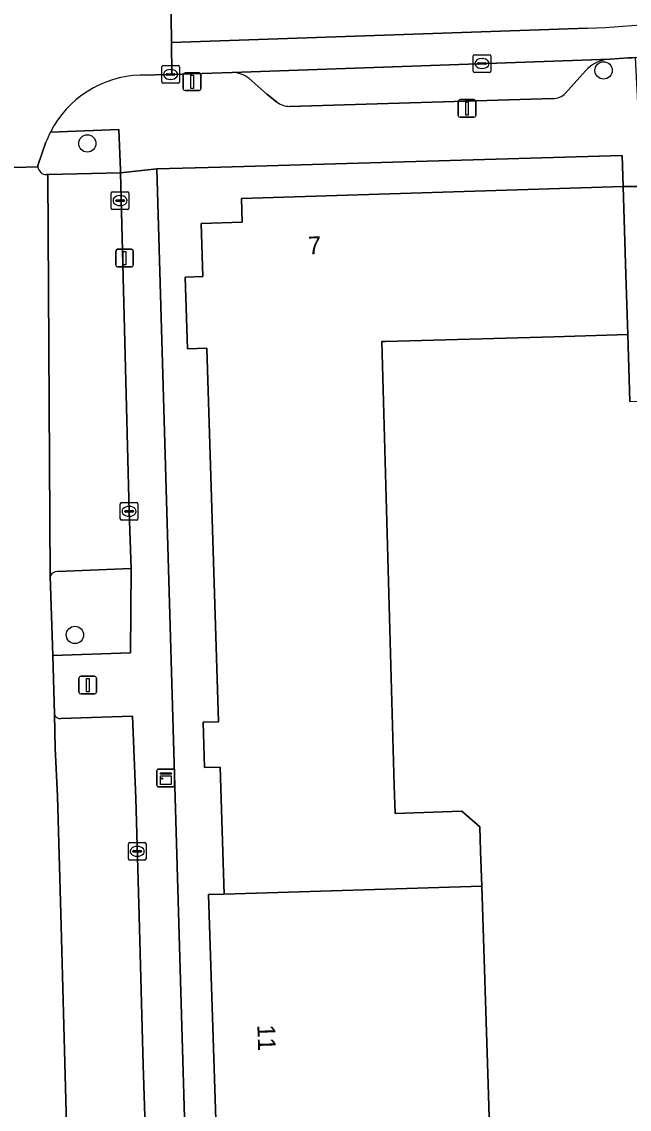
# Model space of a CAD drawing. Extents: x 162250 to 162661, y 380743 to 381606.
# Drawn here: x 162465.5 to 162499.8, y 381146.5 to 381208 of the extents above; entities that cross this region are included whole.
import ezdxf

# ---------------------------------------------------------------- set-up
doc = ezdxf.new("R2010")
doc.units = 0
for name, color, linetype in [('IMGEO_Boom', 7, 'Continuous'), ('IMGEO_Erf', 7, 'Continuous'), ('IMGEO_Groenvoorziening', 7, 'Continuous'), ('IMGEO_Kast', 7, 'Continuous'), ('IMGEO_Kolk', 7, 'Continuous'), ('IMGEO_Lichtmast', 7, 'Continuous'), ('IMGEO_Pand', 7, 'Continuous'), ('IMGEO_Pand_nummerreeks', 7, 'Continuous'), ('IMGEO_Parkeervlak_open', 7, 'Continuous'), ('IMGEO_Rijbaan_lokaal_gesloten', 7, 'Continuous'), ('IMGEO_Voetpad_open', 7, 'Continuous'), ('IMGEO_Woonerf_open', 7, 'Continuous')]:
    doc.layers.add(name, color=color, linetype=linetype)

msp = doc.modelspace()

# ---------------------------------------------------------------- linework, layer by layer
at = {"layer": 'IMGEO_Boom'}
for centre in [(162498.385, 381205.295), (162469.18, 381201.161), (162468.48, 381173.35)]:
    msp.add_circle(centre, 0.489, dxfattribs=at)
at = {"layer": 'IMGEO_Erf'}
for points in [[(162476.56, 381142.432), (162476.044, 381158.655), (162476.919, 381158.682), (162476.69, 381165.87), (162475.807, 381165.842), (162475.725, 381168.406), (162476.609, 381168.434), (162475.937, 381189.568), (162474.845, 381189.534), (162474.716, 381193.601), (162475.707, 381193.632), (162475.612, 381196.626), (162477.948, 381196.7), (162477.905, 381198.046), (162499.491, 381198.733), (162499.446, 381200.478), (162476.73, 381199.814), (162473.106, 381199.726), (162474.836, 381140.858)], [(162499.878, 381186.563), (162499.758, 381190.345), (162495.568, 381190.211), (162486.051, 381189.962), (162485.85, 381189.955), (162486.547, 381164.836), (162486.591, 381163.246), (162490.367, 381163.38), (162491.387, 381162.494), (162491.431, 381161.107), (162491.494, 381159.132), (162491.85, 381147.922), (162492.009, 381142.924)]]:
    msp.add_lwpolyline(points, dxfattribs=at)
at = {"layer": 'IMGEO_Groenvoorziening'}
for points in [[(162466.875, 381199.397), (162466.946, 381199.399), (162471.055, 381199.506), (162471.051, 381199.653), (162470.964, 381201.952)], [(162470.964, 381201.952), (162467.09, 381201.798)], [(162466.842, 381201.24), (162466.385, 381199.92), (162466.386, 381199.836)], [(162467.074, 381176.672), (162467.222, 381172.184), (162471.629, 381172.329), (162471.654, 381177.114)], [(162471.654, 381177.114), (162467.501, 381176.942)]]:
    msp.add_lwpolyline(points, dxfattribs=at)
for centre, radius, start, end in [((162472.538, 381199.043), 6.105, 153.17075, 158.90427), ((162466.871, 381199.884), 0.488, 185.70835, 270.4598), ((162467.51, 381176.456), 0.486, 91.0106, 153.60125)]:
    msp.add_arc(centre, radius, start, end, dxfattribs=at)
at = {"layer": 'IMGEO_Kast'}
for p, q in [((162473.121, 381164.833), (162473.121, 381165.674)), ((162473.121, 381165.674), (162473.121, 381164.833)), ((162473.196, 381165.758), (162474.037, 381165.758)), ((162474.037, 381165.758), (162473.196, 381165.758)), ((162474.121, 381165.683), (162474.121, 381164.842)), ((162474.121, 381164.842), (162474.121, 381165.683)), ((162474.046, 381164.758), (162473.205, 381164.758)), ((162473.205, 381164.758), (162474.046, 381164.758))]:
    msp.add_line(p, q, dxfattribs=at)
for points in [[(162473.316, 381165.548), (162473.916, 381165.548), (162473.916, 381165.463), (162473.316, 381165.463), (162473.316, 381165.548)], [(162473.316, 381165.373), (162473.916, 381165.373), (162473.916, 381164.884), (162473.316, 381164.884), (162473.316, 381165.373)]]:
    msp.add_lwpolyline(points, dxfattribs=at)
msp.add_circle((162473.4, 381165.222), 0.0377, dxfattribs=at)
for centre, start, end in [((162473.199, 381165.68), 92.4484, 184.28452), ((162473.199, 381165.68), 92.4484, 184.28452), ((162474.043, 381165.68), 2.4484, 94.28452), ((162474.043, 381165.68), 2.4484, 94.28452), ((162473.199, 381164.836), 182.4484, 274.28452), ((162473.199, 381164.836), 182.4484, 274.28452), ((162474.043, 381164.836), 272.4484, 4.28452), ((162474.043, 381164.836), 272.4484, 4.28452)]:
    msp.add_arc(centre, 0.0779, start, end, dxfattribs=at)
at = {"layer": 'IMGEO_Kolk'}
for p, q in [((162491.003, 381205.258), (162491.003, 381206.11)), ((162491.078, 381206.184), (162491.93, 381206.184)), ((162491.491, 381205.964), (162491.516, 381205.964)), ((162492.004, 381206.11), (162492.004, 381205.258)), ((162473.389, 381204.639), (162473.389, 381205.491)), ((162473.464, 381205.565), (162474.316, 381205.565)), ((162473.877, 381205.345), (162473.902, 381205.345)), ((162474.39, 381205.491), (162474.39, 381204.639)), ((162491.262, 381205.678), (162491.262, 381205.69)), ((162491.7, 381205.641), (162491.302, 381205.641)), ((162491.305, 381205.727), (162491.703, 381205.727)), ((162491.514, 381205.404), (162491.489, 381205.404)), ((162491.746, 381205.69), (162491.746, 381205.678)), ((162473.648, 381205.059), (162473.648, 381205.071)), ((162474.086, 381205.022), (162473.688, 381205.022)), ((162473.691, 381205.108), (162474.089, 381205.108)), ((162473.9, 381204.785), (162473.875, 381204.785)), ((162474.132, 381205.071), (162474.132, 381205.059)), ((162491.93, 381205.184), (162491.078, 381205.184)), ((162474.316, 381204.565), (162473.464, 381204.565)), ((162470.534, 381197.501), (162470.534, 381198.353)), ((162470.609, 381198.427), (162471.461, 381198.427)), ((162470.836, 381197.97), (162471.234, 381197.97)), ((162471.022, 381198.207), (162471.047, 381198.207)), ((162471.535, 381198.353), (162471.535, 381197.501)), ((162471.461, 381197.427), (162470.609, 381197.427)), ((162470.793, 381197.921), (162470.793, 381197.933)), ((162471.231, 381197.884), (162470.833, 381197.884)), ((162471.045, 381197.647), (162471.02, 381197.647)), ((162471.277, 381197.933), (162471.277, 381197.921)), ((162471.044, 381179.916), (162471.044, 381180.768)), ((162471.119, 381180.842), (162471.971, 381180.842)), ((162472.045, 381180.768), (162472.045, 381179.916)), ((162471.303, 381180.336), (162471.303, 381180.348)), ((162471.741, 381180.299), (162471.343, 381180.299)), ((162471.346, 381180.385), (162471.744, 381180.385)), ((162471.532, 381180.622), (162471.557, 381180.622)), ((162471.787, 381180.348), (162471.787, 381180.336)), ((162471.971, 381179.842), (162471.119, 381179.842)), ((162471.555, 381180.062), (162471.53, 381180.062)), ((162471.5, 381160.676), (162471.5, 381161.528)), ((162471.575, 381161.602), (162472.427, 381161.602)), ((162471.759, 381161.096), (162471.759, 381161.108)), ((162472.197, 381161.059), (162471.799, 381161.059)), ((162471.802, 381161.145), (162472.2, 381161.145)), ((162471.988, 381161.382), (162472.013, 381161.382)), ((162472.243, 381161.108), (162472.243, 381161.096)), ((162472.501, 381161.528), (162472.501, 381160.676)), ((162472.427, 381160.602), (162471.575, 381160.602)), ((162472.011, 381160.822), (162471.986, 381160.822))]:
    msp.add_line(p, q, dxfattribs=at)
for points in [[(162491.003, 381205.258), (162491.003, 381206.11)], [(162491.078, 381206.184), (162491.93, 381206.184)], [(162492.004, 381206.11), (162492.004, 381205.258)], [(162473.389, 381204.639), (162473.389, 381205.491)], [(162473.464, 381205.565), (162474.316, 381205.565)], [(162474.39, 381205.491), (162474.39, 381204.639)], [(162491.93, 381205.184), (162491.078, 381205.184)], [(162474.316, 381204.565), (162473.464, 381204.565)], [(162470.534, 381197.501), (162470.534, 381198.353)], [(162470.609, 381198.427), (162471.461, 381198.427)], [(162471.535, 381198.353), (162471.535, 381197.501)], [(162471.461, 381197.427), (162470.609, 381197.427)], [(162471.044, 381179.916), (162471.044, 381180.768)], [(162471.119, 381180.842), (162471.971, 381180.842)], [(162472.045, 381180.768), (162472.045, 381179.916)], [(162471.971, 381179.842), (162471.119, 381179.842)], [(162471.5, 381160.676), (162471.5, 381161.528)], [(162471.575, 381161.602), (162472.427, 381161.602)], [(162472.501, 381161.528), (162472.501, 381160.676)], [(162472.427, 381160.602), (162471.575, 381160.602)]]:
    msp.add_lwpolyline(points, dxfattribs=at)
for centre, radius, start, end in [((162491.08, 381206.108), 0.0765, 91.55205, 178.44795), ((162491.08, 381206.108), 0.0765, 91.55205, 178.44795), ((162491.928, 381206.108), 0.0765, 1.55205, 88.44795), ((162491.928, 381206.108), 0.0765, 1.55205, 88.44795), ((162473.466, 381205.489), 0.0765, 91.55205, 178.44795), ((162473.466, 381205.489), 0.0765, 91.55205, 178.44795), ((162474.314, 381205.489), 0.0765, 1.55205, 88.44795), ((162474.314, 381205.489), 0.0765, 1.55205, 88.44795), ((162491.302, 381205.687), 0.0403, 85.87752, 175.75265), ((162491.299, 381205.677), 0.0366, 178.93798, 274.71019), ((162491.703, 381205.684), 0.043, 264.86636, 352.45326), ((162491.707, 381205.689), 0.0386, 1.73085, 96.63898), ((162473.688, 381205.068), 0.0403, 85.87752, 175.75265), ((162473.685, 381205.058), 0.0366, 178.93798, 274.71019), ((162474.089, 381205.065), 0.043, 264.86636, 352.45326), ((162474.093, 381205.07), 0.0386, 1.73085, 96.63898), ((162491.08, 381205.26), 0.0765, 181.55205, 268.44795), ((162491.08, 381205.26), 0.0765, 181.55205, 268.44795), ((162491.928, 381205.26), 0.0765, 271.55205, 358.44795), ((162491.928, 381205.26), 0.0765, 271.55205, 358.44795), ((162473.466, 381204.641), 0.0765, 181.55205, 268.44795), ((162473.466, 381204.641), 0.0765, 181.55205, 268.44795), ((162474.314, 381204.641), 0.0765, 271.55205, 358.44795), ((162474.314, 381204.641), 0.0765, 271.55205, 358.44795), ((162470.611, 381198.351), 0.0765, 91.55205, 178.44795), ((162470.611, 381198.351), 0.0765, 91.55205, 178.44795), ((162470.833, 381197.93), 0.0403, 85.87752, 175.75265), ((162471.238, 381197.932), 0.0386, 1.73085, 96.63898), ((162471.459, 381198.351), 0.0765, 1.55205, 88.44795), ((162471.459, 381198.351), 0.0765, 1.55205, 88.44795), ((162470.611, 381197.503), 0.0765, 181.55205, 268.44795), ((162470.611, 381197.503), 0.0765, 181.55205, 268.44795), ((162470.83, 381197.92), 0.0366, 178.93798, 274.71019), ((162471.234, 381197.927), 0.043, 264.86636, 352.45326), ((162471.459, 381197.503), 0.0765, 271.55205, 358.44795), ((162471.459, 381197.503), 0.0765, 271.55205, 358.44795), ((162471.121, 381180.766), 0.0765, 91.55205, 178.44795), ((162471.121, 381180.766), 0.0765, 91.55205, 178.44795), ((162471.969, 381180.766), 0.0765, 1.55205, 88.44795), ((162471.969, 381180.766), 0.0765, 1.55205, 88.44795), ((162471.343, 381180.345), 0.0403, 85.87752, 175.75265), ((162471.34, 381180.335), 0.0366, 178.93798, 274.71019), ((162471.744, 381180.342), 0.043, 264.86636, 352.45326), ((162471.748, 381180.347), 0.0386, 1.73085, 96.63898), ((162471.121, 381179.918), 0.0765, 181.55205, 268.44795), ((162471.121, 381179.918), 0.0765, 181.55205, 268.44795), ((162471.969, 381179.918), 0.0765, 271.55205, 358.44795), ((162471.969, 381179.918), 0.0765, 271.55205, 358.44795), ((162471.577, 381161.526), 0.0765, 91.55205, 178.44795), ((162471.577, 381161.526), 0.0765, 91.55205, 178.44795), ((162471.799, 381161.105), 0.0403, 85.87752, 175.75265), ((162471.796, 381161.095), 0.0366, 178.93798, 274.71019), ((162472.2, 381161.102), 0.043, 264.86636, 352.45326), ((162472.204, 381161.107), 0.0386, 1.73085, 96.63898), ((162472.425, 381161.526), 0.0765, 1.55205, 88.44795), ((162472.425, 381161.526), 0.0765, 1.55205, 88.44795), ((162471.577, 381160.678), 0.0765, 181.55205, 268.44795), ((162471.577, 381160.678), 0.0765, 181.55205, 268.44795), ((162472.425, 381160.678), 0.0765, 271.55205, 358.44795), ((162472.425, 381160.678), 0.0765, 271.55205, 358.44795)]:
    msp.add_arc(centre, radius, start, end, dxfattribs=at)
for centre, major_axis, ratio, start_param, end_param in [((162491.49, 381205.684), (-0.387, 0.002), 0.722429, 4.712389, 7.853982), ((162491.515, 381205.684), (-0.39, 0.002), 0.717154, 1.570796, 4.712389), ((162473.876, 381205.065), (-0.387, 0.002), 0.722429, 4.712389, 7.853982), ((162473.901, 381205.065), (-0.39, 0.002), 0.717154, 1.570796, 4.712389), ((162471.021, 381197.927), (-0.387, 0.002), 0.722429, 4.712389, 7.853982), ((162471.046, 381197.927), (-0.39, 0.002), 0.717154, 1.570796, 4.712389), ((162471.531, 381180.342), (-0.387, 0.002), 0.722429, 4.712389, 7.853982), ((162471.556, 381180.342), (-0.39, 0.002), 0.717154, 1.570796, 4.712389), ((162471.987, 381161.102), (-0.387, 0.002), 0.722429, 4.712389, 7.853982), ((162472.012, 381161.102), (-0.39, 0.002), 0.717154, 1.570796, 4.712389)]:
    msp.add_ellipse(centre, major_axis=major_axis, ratio=ratio, start_param=start_param, end_param=end_param, dxfattribs=at)
at = {"layer": 'IMGEO_Lichtmast'}
for p, q in [((162474.608, 381204.254), (162474.608, 381205.054)), ((162474.608, 381205.054), (162474.608, 381204.254)), ((162474.708, 381205.154), (162475.498, 381205.154)), ((162475.498, 381205.154), (162474.708, 381205.154)), ((162475.598, 381205.054), (162475.598, 381204.254)), ((162475.598, 381204.254), (162475.598, 381205.054)), ((162475.498, 381204.154), (162474.708, 381204.154)), ((162474.708, 381204.154), (162475.498, 381204.154)), ((162490.164, 381202.743), (162490.164, 381203.543)), ((162490.164, 381203.543), (162490.164, 381202.743)), ((162490.264, 381203.643), (162491.054, 381203.643)), ((162491.054, 381203.643), (162490.264, 381203.643)), ((162491.154, 381203.543), (162491.154, 381202.743)), ((162491.154, 381202.743), (162491.154, 381203.543)), ((162491.054, 381202.643), (162490.264, 381202.643)), ((162490.264, 381202.643), (162491.054, 381202.643)), ((162470.792, 381194.276), (162470.792, 381195.076)), ((162470.792, 381195.076), (162470.792, 381194.276)), ((162470.892, 381195.176), (162471.682, 381195.176)), ((162471.682, 381195.176), (162470.892, 381195.176)), ((162471.782, 381195.076), (162471.782, 381194.276)), ((162471.782, 381194.276), (162471.782, 381195.076)), ((162471.682, 381194.176), (162470.892, 381194.176)), ((162470.892, 381194.176), (162471.682, 381194.176)), ((162468.705, 381170.109), (162468.705, 381170.909)), ((162468.705, 381170.909), (162468.705, 381170.109)), ((162468.805, 381171.009), (162469.595, 381171.009)), ((162469.595, 381171.009), (162468.805, 381171.009)), ((162469.695, 381170.909), (162469.695, 381170.109)), ((162469.695, 381170.109), (162469.695, 381170.909)), ((162469.595, 381170.009), (162468.805, 381170.009)), ((162468.805, 381170.009), (162469.595, 381170.009))]:
    msp.add_line(p, q, dxfattribs=at)
for points in [[(162475.028, 381205.029), (162475.178, 381205.029), (162475.178, 381204.279), (162475.028, 381204.279), (162475.028, 381205.029)], [(162490.584, 381203.518), (162490.734, 381203.518), (162490.734, 381202.768), (162490.584, 381202.768), (162490.584, 381203.518)], [(162471.212, 381195.051), (162471.362, 381195.051), (162471.362, 381194.301), (162471.212, 381194.301), (162471.212, 381195.051)], [(162469.125, 381170.884), (162469.275, 381170.884), (162469.275, 381170.134), (162469.125, 381170.134), (162469.125, 381170.884)]]:
    msp.add_lwpolyline(points, dxfattribs=at)
for centre, start, end in [((162474.708, 381205.054), 90, 180), ((162474.708, 381205.054), 90, 180), ((162475.498, 381205.054), 0, 90), ((162475.498, 381205.054), 360, 90), ((162474.708, 381204.254), 180, 270), ((162474.708, 381204.254), 180, 270), ((162475.498, 381204.254), 270, 0), ((162475.498, 381204.254), 270, 0), ((162490.264, 381203.543), 90, 180), ((162490.264, 381203.543), 90, 180), ((162491.054, 381203.543), 0, 90), ((162491.054, 381203.543), 360, 90), ((162490.264, 381202.743), 180, 270), ((162490.264, 381202.743), 180, 270), ((162491.054, 381202.743), 270, 0), ((162491.054, 381202.743), 270, 0), ((162470.892, 381195.076), 90, 180), ((162470.892, 381195.076), 90, 180), ((162471.682, 381195.076), 0, 90), ((162471.682, 381195.076), 360, 90), ((162470.892, 381194.276), 180, 270), ((162470.892, 381194.276), 180, 270), ((162471.682, 381194.276), 270, 0), ((162471.682, 381194.276), 270, 0), ((162468.805, 381170.909), 90, 180), ((162468.805, 381170.909), 90, 180), ((162469.595, 381170.909), 0, 90), ((162469.595, 381170.909), 360, 90), ((162468.805, 381170.109), 180, 270), ((162468.805, 381170.109), 180, 270), ((162469.595, 381170.109), 270, 0), ((162469.595, 381170.109), 270, 0)]:
    msp.add_arc(centre, 0.1, start, end, dxfattribs=at)
at = {"layer": 'IMGEO_Pand'}
for points in [[(162476.919, 381158.682), (162491.494, 381159.132), (162491.431, 381161.107), (162491.387, 381162.494), (162490.367, 381163.38), (162486.591, 381163.246), (162486.547, 381164.836), (162485.85, 381189.955), (162486.051, 381189.962), (162495.568, 381190.211), (162499.758, 381190.345), (162499.65, 381193.736), (162499.491, 381198.733), (162477.905, 381198.046), (162477.948, 381196.7), (162475.612, 381196.626), (162475.707, 381193.632), (162474.716, 381193.601), (162474.845, 381189.534), (162475.937, 381189.568), (162476.609, 381168.434), (162475.725, 381168.406), (162475.807, 381165.842), (162476.69, 381165.87)], [(162476.919, 381158.682), (162476.044, 381158.655), (162476.56, 381142.432), (162492.009, 381142.924), (162491.85, 381147.922), (162491.494, 381159.132)]]:
    msp.add_lwpolyline(points, close=True, dxfattribs=at)
at = {"layer": 'IMGEO_Parkeervlak_open'}
for points in [[(162498.759, 381205.931), (162477.378, 381205.183)], [(162478.329, 381204.843), (162479.326, 381203.941), (162479.891, 381203.513)], [(162496.224, 381204), (162497.356, 381205.262)], [(162480.617, 381203.26), (162495.509, 381203.712)], [(162471.055, 381199.506), (162466.946, 381199.399), (162467.074, 381176.672)], [(162467.501, 381176.942), (162471.654, 381177.114), (162471.544, 381180.342), (162471.055, 381199.506)], [(162467.315, 381168.874), (162467.37, 381166.937), (162467.489, 381164.225), (162467.687, 381157.584), (162467.909, 381149.143), (162468.121, 381141.396), (162472.593, 381141.541), (162472.344, 381149.008), (162472.122, 381157.449), (162471.924, 381164.09), (162471.731, 381168.748), (162467.683, 381168.625)]]:
    msp.add_lwpolyline(points, dxfattribs=at)
for centre, radius, start, end in [((162498.86, 381203.913), 2.021, 92.8724, 138.11451), ((162477.305, 381203.478), 1.707, 53.12001, 87.53418), ((162480.605, 381204.393), 1.133, 230.95475, 270.6199), ((162495.543, 381204.659), 0.948, 267.94802, 315.93086), ((162467.51, 381176.456), 0.486, 91.0106, 153.60125), ((162467.628, 381168.94), 0.32, 191.93285, 279.9002)]:
    msp.add_arc(centre, radius, start, end, dxfattribs=at)
at = {"layer": 'IMGEO_Rijbaan_lokaal_gesloten'}
for points in [[(162491.929, 381211.876), (162473.89, 381211.391), (162473.934, 381206.871), (162497.476, 381207.679)], [(162472.17, 381205.029), (162473.89, 381205.065), (162473.952, 381205.067), (162473.934, 381206.871), (162473.89, 381211.391)], [(162497.476, 381207.679), (162473.934, 381206.871), (162473.952, 381205.067), (162477.378, 381205.183), (162498.759, 381205.931), (162499.773, 381206.001), (162500, 381206.014), (162500.188, 381206.025), (162504.195, 381206.426)], [(162460.828, 381200.982), (162460.853, 381199.746), (162460.856, 381199.682), (162460.908, 381199.684), (162466.386, 381199.836), (162466.385, 381199.92), (162466.842, 381201.24)]]:
    msp.add_lwpolyline(points, dxfattribs=at)
for centre, radius, start, end in [((162494.819, 381271.411), 63.788, 272.38761, 286.7903), ((162494.819, 381271.411), 63.788, 272.38761, 286.7903), ((162472.358, 381199.124), 5.908, 91.82498, 153.08966), ((162472.538, 381199.043), 6.105, 153.17075, 158.90427)]:
    msp.add_arc(centre, radius, start, end, dxfattribs=at)
at = {"layer": 'IMGEO_Voetpad_open'}
for points in [[(162500.358, 381202.725), (162500.188, 381206.025), (162500, 381206.014), (162499.773, 381206.001), (162498.759, 381205.931)], [(162477.378, 381205.183), (162473.952, 381205.067), (162473.89, 381205.065), (162472.17, 381205.029)], [(162479.891, 381203.513), (162479.326, 381203.941), (162478.329, 381204.843)], [(162497.356, 381205.262), (162496.224, 381204)], [(162495.509, 381203.712), (162480.617, 381203.26)], [(162467.09, 381201.798), (162470.964, 381201.952), (162471.051, 381199.653), (162471.055, 381199.506), (162473.106, 381199.726), (162476.73, 381199.814), (162499.446, 381200.478), (162499.491, 381198.733), (162500, 381198.732), (162500.376, 381198.731), (162500.563, 381198.736), (162500.415, 381201.607), (162500.358, 381202.725)], [(162473.106, 381199.726), (162471.055, 381199.506), (162471.544, 381180.342), (162471.654, 381177.114), (162471.629, 381172.329), (162467.222, 381172.184), (162467.315, 381168.874)], [(162467.683, 381168.625), (162471.731, 381168.748), (162471.924, 381164.09), (162472.122, 381157.449), (162472.344, 381149.008), (162472.593, 381141.541), (162472.619, 381140.776), (162474.836, 381140.858), (162473.106, 381199.726)]]:
    msp.add_lwpolyline(points, dxfattribs=at)
msp.add_lwpolyline([(162500.376, 381198.731), (162500, 381198.732), (162499.491, 381198.733), (162499.65, 381193.736), (162499.758, 381190.345), (162499.878, 381186.563), (162500.707, 381186.59), (162500.645, 381188.866), (162500.558, 381192.048), (162500.511, 381193.757)], close=True, dxfattribs=at)
for centre, radius, start, end in [((162498.86, 381203.913), 2.021, 92.8724, 138.11451), ((162472.358, 381199.124), 5.908, 91.82498, 153.08966), ((162477.305, 381203.478), 1.707, 53.12001, 87.53418), ((162480.605, 381204.393), 1.133, 230.95475, 270.6199), ((162495.543, 381204.659), 0.948, 267.94802, 315.93086), ((162467.628, 381168.94), 0.32, 191.93285, 279.9002)]:
    msp.add_arc(centre, radius, start, end, dxfattribs=at)
at = {"layer": 'IMGEO_Woonerf_open'}
for points in [[(162466.386, 381199.836), (162460.908, 381199.684), (162461.208, 381173.767), (162461.275, 381171.378), (162461.351, 381168.686), (162461.482, 381164.166), (162461.68, 381157.525), (162461.902, 381149.084), (162462.189, 381141.25), (162467.962, 381141.392), (162468.121, 381141.396), (162467.909, 381149.143), (162467.687, 381157.584), (162467.489, 381164.225), (162467.37, 381166.937), (162467.315, 381168.874), (162467.222, 381172.184)], [(162467.222, 381172.184), (162467.074, 381176.672), (162466.946, 381199.399), (162466.875, 381199.397)]]:
    msp.add_lwpolyline(points, dxfattribs=at)
msp.add_arc((162466.871, 381199.884), 0.488, 185.70835, 270.4598, dxfattribs=at)

# ---------------------------------------------------------------- texts
at = {"layer": 'IMGEO_Pand_nummerreeks'}
for s, rotation, p in [('7', 1.82289, (162481.674, 381194.885)), ('11', 271.9462, (162478.796, 381151.286))]:
    msp.add_text(s, height=1, rotation=rotation, dxfattribs=at).set_placement(p)

doc.saveas('drawing.dxf')
